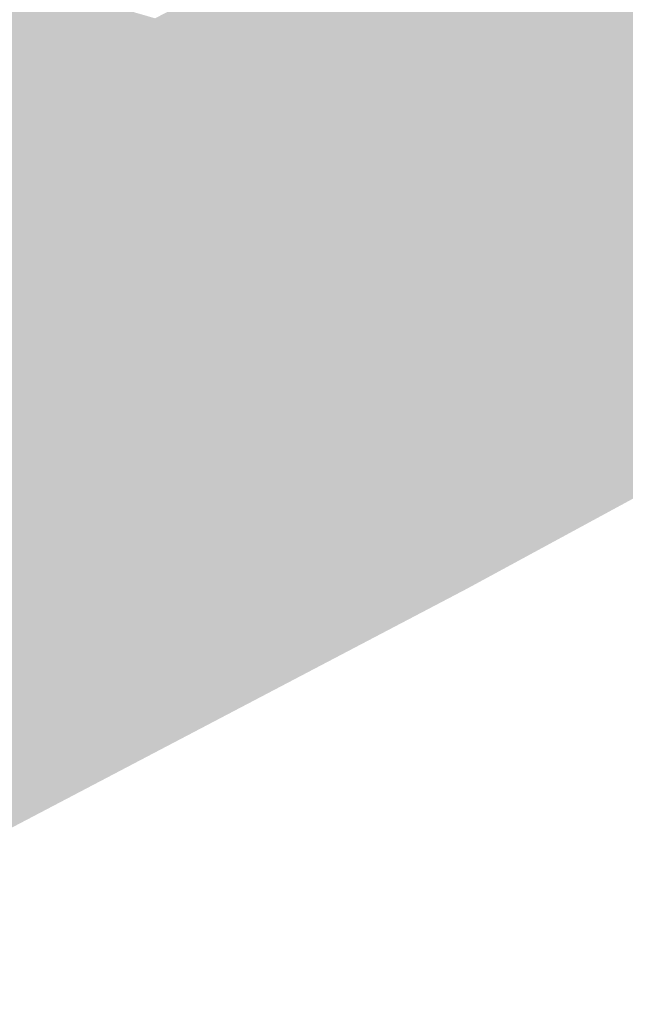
# Model space of a CAD drawing. Header units: metres. Extents: x 164696 to 183842, y 382615 to 387356.
# Tile 980 of 1056: x 182768.83 to 182770.01, y 386670.82 to 386672.73. Entities that reach past the tile are written whole.
import ezdxf

# ---------------------------------------------------------------- set-up
doc = ezdxf.new("R2010")
doc.units = ezdxf.units.M
doc.layers.add('C3D-SURFACE_TINSURFACE', color=7, linetype='Continuous')

msp = doc.modelspace()

# ---------------------------------------------------------------- linework, layer by layer
at = {"layer": 'C3D-SURFACE_TINSURFACE', "color": 1, "linetype": 'Continuous', "lineweight": -3, "true_color": 0xe60000}
for points in [[(182775.0946, 386674.5529), (182772.2839, 386673.1402), (182769.6997, 386671.6278)], [(182772.2839, 386673.1402), (182770.8, 386672.374), (182769.6997, 386671.6278)], [(182769.4304, 386672.4668), (182769.7432, 386672.3947), (182769.8722, 386672.9602)], [(182769.4304, 386672.4668), (182769.8722, 386672.9602), (182769.4805, 386672.6867)], [(182769.4805, 386672.6867), (182769.8722, 386672.9602), (182769.5316, 386672.7701)], [(182769.7432, 386672.3947), (182769.8993, 386672.9192), (182769.8722, 386672.9602)], [(182769.7432, 386672.3947), (182769.9148, 386672.8919), (182769.8993, 386672.9192)], [(182769.7432, 386672.3947), (182769.775, 386672.4108), (182769.9148, 386672.8919)], [(182769.775, 386672.4108), (182769.9302, 386672.8646), (182769.9148, 386672.8919)], [(182769.775, 386672.4108), (182769.8068, 386672.4268), (182769.9302, 386672.8646)], [(182769.9457, 386672.8373), (182769.9302, 386672.8646), (182769.8068, 386672.4268)], [(182768.4736, 386672.8324), (182768.4113, 386672.7951), (182768.957, 386671.9591)], [(182768.4736, 386672.8324), (182768.957, 386671.9591), (182768.9849, 386671.9759)], [(182768.6345, 386672.7968), (182768.4736, 386672.8324), (182768.9849, 386671.9759)], [(182769.9457, 386672.8373), (182769.8068, 386672.4268), (182769.8369, 386672.441)], [(182769.8681, 386672.4575), (182769.9457, 386672.8373), (182769.8369, 386672.441)], [(182769.8681, 386672.4575), (182769.9865, 386672.77), (182769.9457, 386672.8373)], [(182768.2458, 386672.0581), (182768.9012, 386671.9255), (182768.4113, 386672.7951)], [(182768.4113, 386672.7951), (182768.9012, 386671.9255), (182768.9291, 386671.9423)], [(182768.4113, 386672.7951), (182768.9291, 386671.9423), (182768.957, 386671.9591)], [(182768.6345, 386672.7968), (182768.9849, 386671.9759), (182769.0428, 386672.2882)], [(182769.8681, 386672.4575), (182769.8992, 386672.4741), (182769.9865, 386672.77)], [(182769.8992, 386672.4741), (182769.9303, 386672.4907), (182769.9865, 386672.77)], [(182769.9303, 386672.4907), (182769.9615, 386672.5072), (182769.9865, 386672.77)], [(182769.9926, 386672.5238), (182769.9865, 386672.77), (182769.9615, 386672.5072)], [(182769.9926, 386672.5238), (182770.0559, 386672.7147), (182769.9865, 386672.77)], [(182769.9865, 386672.77), (182770.0559, 386672.7147), (182770.043, 386672.7368)], [(182769.9926, 386672.5238), (182770.0237, 386672.5404), (182770.0559, 386672.7147)], [(182769.9926, 386672.5238), (182770.8, 386672.374), (182770.0237, 386672.5404)], [(182769.9926, 386672.5238), (182769.9615, 386672.5072), (182769.6997, 386671.6278)], [(182769.9926, 386672.5238), (182769.6997, 386671.6278), (182770.8, 386672.374)], [(182769.9303, 386672.4907), (182769.6663, 386671.6934), (182769.9615, 386672.5072)], [(182769.9615, 386672.5072), (182769.6663, 386671.6934), (182769.6997, 386671.6278)], [(182769.8992, 386672.4741), (182769.6663, 386671.6934), (182769.9303, 386672.4907)], [(182769.4056, 386672.4543), (182769.7114, 386672.3786), (182769.418, 386672.4606)], [(182769.418, 386672.4606), (182769.7432, 386672.3947), (182769.4304, 386672.4668)], [(182769.418, 386672.4606), (182769.7114, 386672.3786), (182769.7432, 386672.3947)], [(182769.8681, 386672.4575), (182769.6663, 386671.6934), (182769.8992, 386672.4741)], [(182769.4056, 386672.4543), (182769.447, 386672.4197), (182769.6796, 386672.3626)], [(182769.4056, 386672.4543), (182769.6796, 386672.3626), (182769.7114, 386672.3786)], [(182769.8068, 386672.4268), (182769.6238, 386671.7568), (182769.8369, 386672.441)], [(182769.8369, 386672.441), (182769.6238, 386671.7568), (182769.6482, 386671.7203)], [(182769.8369, 386672.441), (182769.6482, 386671.7203), (182769.6663, 386671.6934)], [(182769.8681, 386672.4575), (182769.8369, 386672.441), (182769.6663, 386671.6934)], [(182769.775, 386672.4108), (182769.6238, 386671.7568), (182769.8068, 386672.4268)], [(182769.4327, 386672.4124), (182769.6796, 386672.3626), (182769.447, 386672.4197)], [(182769.4364, 386672.3984), (182769.6478, 386672.3465), (182769.4327, 386672.4124)], [(182769.4327, 386672.4124), (182769.6478, 386672.3465), (182769.6796, 386672.3626)], [(182769.7432, 386672.3947), (182769.5993, 386671.7933), (182769.775, 386672.4108)], [(182769.775, 386672.4108), (182769.5993, 386671.7933), (182769.6238, 386671.7568)], [(182769.4269, 386672.3772), (182769.616, 386672.3305), (182769.4428, 386672.3852)], [(182769.4428, 386672.3852), (182769.616, 386672.3305), (182769.4364, 386672.3984)], [(182769.4364, 386672.3984), (182769.616, 386672.3305), (182769.6478, 386672.3465)], [(182769.7114, 386672.3786), (182769.5574, 386671.8583), (182769.7432, 386672.3947)], [(182769.7432, 386672.3947), (182769.5574, 386671.8583), (182769.5993, 386671.7933)], [(182769.4333, 386672.364), (182769.5843, 386672.3144), (182769.4269, 386672.3772)], [(182769.4269, 386672.3772), (182769.5843, 386672.3144), (182769.616, 386672.3305)], [(182769.6796, 386672.3626), (182769.5574, 386671.8583), (182769.7114, 386672.3786)], [(182769.3153, 386672.3458), (182769.2721, 386672.2481), (182769.2361, 386672.1355)], [(182769.3153, 386672.3458), (182769.2361, 386672.1355), (182769.3209, 386672.3343)], [(182769.3153, 386672.3458), (182769.3209, 386672.3343), (182769.5022, 386672.278)], [(182769.3153, 386672.3458), (182769.5022, 386672.278), (182769.4051, 386672.3194)], [(182769.4289, 386672.3484), (182769.5843, 386672.3144), (182769.4333, 386672.364)], [(182769.4346, 386672.3368), (182769.5429, 386672.2977), (182769.4289, 386672.3484)], [(182769.4289, 386672.3484), (182769.5429, 386672.2977), (182769.5843, 386672.3144)], [(182769.616, 386672.3305), (182769.5081, 386671.955), (182769.6478, 386672.3465)], [(182769.6478, 386672.3465), (182769.5081, 386671.955), (182769.5209, 386671.9306)], [(182769.6478, 386672.3465), (182769.5209, 386671.9306), (182769.6796, 386672.3626)], [(182769.6796, 386672.3626), (182769.5209, 386671.9306), (182769.5574, 386671.8583)], [(182769.3209, 386672.3343), (182769.2361, 386672.1355), (182769.2898, 386672.1665)], [(182769.3209, 386672.3343), (182769.2898, 386672.1665), (182769.3338, 386672.3079)], [(182769.3209, 386672.3343), (182769.3338, 386672.3079), (182769.5022, 386672.278)], [(182769.4402, 386672.3253), (182769.5429, 386672.2977), (182769.4346, 386672.3368)], [(182769.5843, 386672.3144), (182769.4952, 386671.9795), (182769.616, 386672.3305)], [(182769.616, 386672.3305), (182769.4952, 386671.9795), (182769.5081, 386671.955)], [(182769.0428, 386672.2882), (182769.075, 386672.0426), (182769.0935, 386672.3258)], [(182769.0935, 386672.3258), (182769.075, 386672.0426), (182769.1045, 386672.2777)], [(182769.3466, 386672.2815), (182769.3338, 386672.3079), (182769.2898, 386672.1665)], [(182769.3466, 386672.2815), (182769.4614, 386672.2583), (182769.3338, 386672.3079)], [(182769.5022, 386672.278), (182769.3338, 386672.3079), (182769.4614, 386672.2583)], [(182769.4402, 386672.3253), (182769.4051, 386672.3194), (182769.5022, 386672.278)], [(182769.4402, 386672.3253), (182769.5022, 386672.278), (182769.5429, 386672.2977)], [(182769.5429, 386672.2977), (182769.4696, 386672.0284), (182769.5843, 386672.3144)], [(182769.4696, 386672.0284), (182769.4824, 386672.004), (182769.5843, 386672.3144)], [(182769.5843, 386672.3144), (182769.4824, 386672.004), (182769.4952, 386671.9795)], [(182769.0428, 386672.2882), (182768.9849, 386671.9759), (182769.075, 386672.0426)], [(182769.1531, 386672.2777), (182769.1287, 386672.0736), (182769.18, 386672.2931)], [(182769.18, 386672.2931), (182769.1287, 386672.0736), (182769.1847, 386672.2454)], [(182769.5429, 386672.2977), (182769.5022, 386672.278), (182769.4439, 386672.0773)], [(182769.5429, 386672.2977), (182769.4439, 386672.0773), (182769.4567, 386672.0529)], [(182769.5429, 386672.2977), (182769.4567, 386672.0529), (182769.4696, 386672.0284)], [(182769.1045, 386672.2777), (182769.075, 386672.0426), (182769.1201, 386672.2516)], [(182769.1531, 386672.2777), (182769.1201, 386672.2516), (182769.075, 386672.0426)], [(182769.1531, 386672.2777), (182769.075, 386672.0426), (182769.1287, 386672.0736)], [(182769.3466, 386672.2815), (182769.2898, 386672.1665), (182769.3391, 386672.1994)], [(182769.3466, 386672.2815), (182769.3391, 386672.1994), (182769.3799, 386672.219)], [(182769.3466, 386672.2815), (182769.3799, 386672.219), (182769.4207, 386672.2387)], [(182769.3466, 386672.2815), (182769.4207, 386672.2387), (182769.4614, 386672.2583)], [(182769.4311, 386672.1018), (182769.5022, 386672.278), (182769.4614, 386672.2583)], [(182769.4311, 386672.1018), (182769.4439, 386672.0773), (182769.5022, 386672.278)], [(182769.1903, 386672.2339), (182769.1824, 386672.1045), (182769.2205, 386672.2513)], [(182769.2205, 386672.2513), (182769.1824, 386672.1045), (182769.2262, 386672.2397)], [(182769.2318, 386672.2282), (182769.2361, 386672.1355), (182769.2657, 386672.2613)], [(182769.2657, 386672.2613), (182769.2361, 386672.1355), (182769.2721, 386672.2481)], [(182769.4311, 386672.1018), (182769.4614, 386672.2583), (182769.4207, 386672.2387)], [(182769.1847, 386672.2454), (182769.1287, 386672.0736), (182769.1903, 386672.2339)], [(182769.1903, 386672.2339), (182769.1287, 386672.0736), (182769.1824, 386672.1045)], [(182769.2262, 386672.2397), (182769.1824, 386672.1045), (182769.2318, 386672.2282)], [(182769.3872, 386672.1912), (182769.4207, 386672.2387), (182769.3799, 386672.219)], [(182769.3872, 386672.1912), (182769.4311, 386672.1018), (182769.4207, 386672.2387)], [(182769.2318, 386672.2282), (182769.1824, 386672.1045), (182769.2361, 386672.1355)], [(182769.3872, 386672.1912), (182769.3799, 386672.219), (182769.3391, 386672.1994)], [(182769.3872, 386672.1912), (182769.3391, 386672.1994), (182769.2898, 386672.1665)], [(182769.3872, 386672.1912), (182769.2898, 386672.1665), (182769.4311, 386672.1018)], [(182769.4311, 386672.1018), (182769.2898, 386672.1665), (182769.2361, 386672.1355)], [(182769.1824, 386672.1045), (182769.4567, 386672.0529), (182769.2361, 386672.1355)], [(182769.4311, 386672.1018), (182769.2361, 386672.1355), (182769.4439, 386672.0773)], [(182769.2361, 386672.1355), (182769.4567, 386672.0529), (182769.4439, 386672.0773)], [(182769.1287, 386672.0736), (182769.4824, 386672.004), (182769.1824, 386672.1045)], [(182769.1824, 386672.1045), (182769.4696, 386672.0284), (182769.4567, 386672.0529)], [(182769.1824, 386672.1045), (182769.4824, 386672.004), (182769.4696, 386672.0284)], [(182769.0407, 386672.0094), (182769.1287, 386672.0736), (182769.075, 386672.0426)], [(182769.0407, 386672.0094), (182769.5081, 386671.955), (182769.1287, 386672.0736)], [(182769.1287, 386672.0736), (182769.4952, 386671.9795), (182769.4824, 386672.004)], [(182769.1287, 386672.0736), (182769.5081, 386671.955), (182769.4952, 386671.9795)], [(182768.2458, 386672.0581), (182768.8174, 386671.8751), (182768.8453, 386671.8919)], [(182768.2458, 386672.0581), (182768.8453, 386671.8919), (182768.8733, 386671.9087)], [(182768.2458, 386672.0581), (182768.8733, 386671.9087), (182768.9012, 386671.9255)], [(182768.9849, 386671.9759), (182769.0128, 386671.9926), (182769.075, 386672.0426)], [(182769.0128, 386671.9926), (182769.0407, 386672.0094), (182769.075, 386672.0426)], [(182769.0128, 386671.9926), (182769.5574, 386671.8583), (182769.0407, 386672.0094)], [(182769.0407, 386672.0094), (182769.5209, 386671.9306), (182769.5081, 386671.955)], [(182769.0407, 386672.0094), (182769.5574, 386671.8583), (182769.5209, 386671.9306)], [(182768.9849, 386671.9759), (182769.5574, 386671.8583), (182769.0128, 386671.9926)], [(182768.957, 386671.9591), (182769.5993, 386671.7933), (182768.9849, 386671.9759)], [(182768.9849, 386671.9759), (182769.5993, 386671.7933), (182769.5574, 386671.8583)], [(182768.9291, 386671.9423), (182769.5993, 386671.7933), (182768.957, 386671.9591)], [(182768.9012, 386671.9255), (182768.8733, 386671.9087), (182769.6238, 386671.7568)], [(182768.9012, 386671.9255), (182769.5993, 386671.7933), (182768.9291, 386671.9423)], [(182768.9012, 386671.9255), (182769.6238, 386671.7568), (182769.5993, 386671.7933)], [(182768.8453, 386671.8919), (182769.6482, 386671.7203), (182768.8733, 386671.9087)], [(182768.8733, 386671.9087), (182769.6482, 386671.7203), (182769.6238, 386671.7568)], [(182768.8453, 386671.8919), (182768.8174, 386671.8751), (182769.6997, 386671.6278)], [(182768.8453, 386671.8919), (182769.6997, 386671.6278), (182769.6482, 386671.7203)], [(182768.7895, 386671.8583), (182769.6997, 386671.6278), (182768.8174, 386671.8751)], [(182768.7616, 386671.8415), (182769.6997, 386671.6278), (182768.7895, 386671.8583)], [(182768.7337, 386671.8247), (182769.6997, 386671.6278), (182768.7616, 386671.8415)], [(182768.7058, 386671.8079), (182769.6997, 386671.6278), (182768.7337, 386671.8247)], [(182768.65, 386671.7743), (182769.6997, 386671.6278), (182768.6779, 386671.7911)], [(182768.6779, 386671.7911), (182769.6997, 386671.6278), (182768.7058, 386671.8079)], [(182768.65, 386671.7743), (182768.566, 386671.7186), (182769.6997, 386671.6278)], [(182768.566, 386671.7186), (182768.162, 386670.821), (182769.6997, 386671.6278)], [(182769.6663, 386671.6934), (182769.6482, 386671.7203), (182769.6997, 386671.6278)]]:
    msp.add_solid(points, dxfattribs=at)
at = {"layer": 'C3D-SURFACE_TINSURFACE', "color": 11, "linetype": 'Continuous', "lineweight": -3, "true_color": 0xff8585}
for points in [[(182769.1507, 386672.6471), (182769.5092, 386672.8815), (182769.5401, 386672.9225)], [(182769.1507, 386672.6471), (182769.5401, 386672.9225), (182769.3834, 386672.8868)], [(182769.1059, 386672.713), (182768.565, 386672.8893), (182768.5405, 386672.8747)], [(182769.1059, 386672.713), (182769.0945, 386672.7361), (182768.565, 386672.8893)], [(182769.1507, 386672.6471), (182769.3834, 386672.8868), (182769.0945, 386672.7361)], [(182769.1507, 386672.6471), (182769.5294, 386672.8491), (182769.5092, 386672.8815)], [(182769.1173, 386672.6898), (182768.5405, 386672.8747), (182768.516, 386672.8601)], [(182769.1173, 386672.6898), (182769.1059, 386672.713), (182768.5405, 386672.8747)], [(182769.1173, 386672.6898), (182768.516, 386672.8601), (182768.5054, 386672.8532)], [(182769.1173, 386672.6898), (182768.5054, 386672.8532), (182768.6345, 386672.7968)], [(182769.1507, 386672.6471), (182769.5475, 386672.8189), (182769.5294, 386672.8491)], [(182769.1507, 386672.6471), (182769.191, 386672.5799), (182769.5475, 386672.8189)], [(182769.191, 386672.5799), (182769.5316, 386672.7701), (182769.5475, 386672.8189)], [(182769.1173, 386672.6898), (182768.6345, 386672.7968), (182769.0428, 386672.2882)], [(182769.191, 386672.5799), (182769.4805, 386672.6867), (182769.5316, 386672.7701)], [(182769.1507, 386672.6471), (182769.0945, 386672.7361), (182769.1059, 386672.713)], [(182769.1507, 386672.6471), (182769.1059, 386672.713), (182769.1173, 386672.6898)], [(182769.1173, 386672.6898), (182769.0428, 386672.2882), (182769.0935, 386672.3258)], [(182769.1507, 386672.6471), (182769.1173, 386672.6898), (182769.0935, 386672.3258)], [(182769.191, 386672.5799), (182769.2313, 386672.5127), (182769.4805, 386672.6867)], [(182769.2313, 386672.5127), (182769.4304, 386672.4668), (182769.4805, 386672.6867)], [(182769.1507, 386672.6471), (182769.0935, 386672.3258), (182769.1045, 386672.2777)], [(182769.191, 386672.5799), (182769.1507, 386672.6471), (182769.1045, 386672.2777)], [(182769.191, 386672.5799), (182769.1045, 386672.2777), (182769.1201, 386672.2516)], [(182769.191, 386672.5799), (182769.1201, 386672.2516), (182769.1531, 386672.2777)], [(182769.191, 386672.5799), (182769.1531, 386672.2777), (182769.2313, 386672.5127)], [(182769.2313, 386672.5127), (182769.1531, 386672.2777), (182769.18, 386672.2931)], [(182769.2567, 386672.4664), (182769.2313, 386672.5127), (182769.18, 386672.2931)], [(182769.2567, 386672.4664), (182769.4056, 386672.4543), (182769.2313, 386672.5127)], [(182769.2313, 386672.5127), (182769.4056, 386672.4543), (182769.418, 386672.4606)], [(182769.2313, 386672.5127), (182769.418, 386672.4606), (182769.4304, 386672.4668)], [(182769.2567, 386672.4664), (182769.18, 386672.2931), (182769.1847, 386672.2454)], [(182769.2695, 386672.4399), (182769.2567, 386672.4664), (182769.1847, 386672.2454)], [(182769.2567, 386672.4664), (182769.2695, 386672.4399), (182769.4428, 386672.3852)], [(182769.2567, 386672.4664), (182769.4428, 386672.3852), (182769.4364, 386672.3984)], [(182769.2567, 386672.4664), (182769.4364, 386672.3984), (182769.4327, 386672.4124)], [(182769.2567, 386672.4664), (182769.4327, 386672.4124), (182769.447, 386672.4197)], [(182769.2567, 386672.4664), (182769.447, 386672.4197), (182769.4056, 386672.4543)], [(182769.2695, 386672.4399), (182769.1847, 386672.2454), (182769.1903, 386672.2339)], [(182769.2695, 386672.4399), (182769.1903, 386672.2339), (182769.2205, 386672.2513)], [(182769.2824, 386672.4135), (182769.2695, 386672.4399), (182769.2205, 386672.2513)], [(182769.2695, 386672.4399), (182769.2824, 386672.4135), (182769.4333, 386672.364)], [(182769.2695, 386672.4399), (182769.4333, 386672.364), (182769.4269, 386672.3772)], [(182769.2695, 386672.4399), (182769.4269, 386672.3772), (182769.4428, 386672.3852)], [(182769.2824, 386672.4135), (182769.2205, 386672.2513), (182769.2262, 386672.2397)], [(182769.2952, 386672.3871), (182769.2824, 386672.4135), (182769.2262, 386672.2397)], [(182769.2824, 386672.4135), (182769.2952, 386672.3871), (182769.4346, 386672.3368)], [(182769.2824, 386672.4135), (182769.4346, 386672.3368), (182769.4289, 386672.3484)], [(182769.2824, 386672.4135), (182769.4289, 386672.3484), (182769.4333, 386672.364)], [(182769.2952, 386672.3871), (182769.2262, 386672.2397), (182769.2318, 386672.2282)], [(182769.2952, 386672.3871), (182769.2318, 386672.2282), (182769.2657, 386672.2613)], [(182769.3081, 386672.3607), (182769.2952, 386672.3871), (182769.2657, 386672.2613)], [(182769.2952, 386672.3871), (182769.3081, 386672.3607), (182769.4402, 386672.3253)], [(182769.2952, 386672.3871), (182769.4402, 386672.3253), (182769.4346, 386672.3368)], [(182769.3081, 386672.3607), (182769.2657, 386672.2613), (182769.2721, 386672.2481)], [(182769.3081, 386672.3607), (182769.2721, 386672.2481), (182769.3153, 386672.3458)], [(182769.3081, 386672.3607), (182769.3153, 386672.3458), (182769.4051, 386672.3194)], [(182769.3081, 386672.3607), (182769.4051, 386672.3194), (182769.4402, 386672.3253)]]:
    msp.add_solid(points, dxfattribs=at)

doc.saveas('drawing.dxf')
